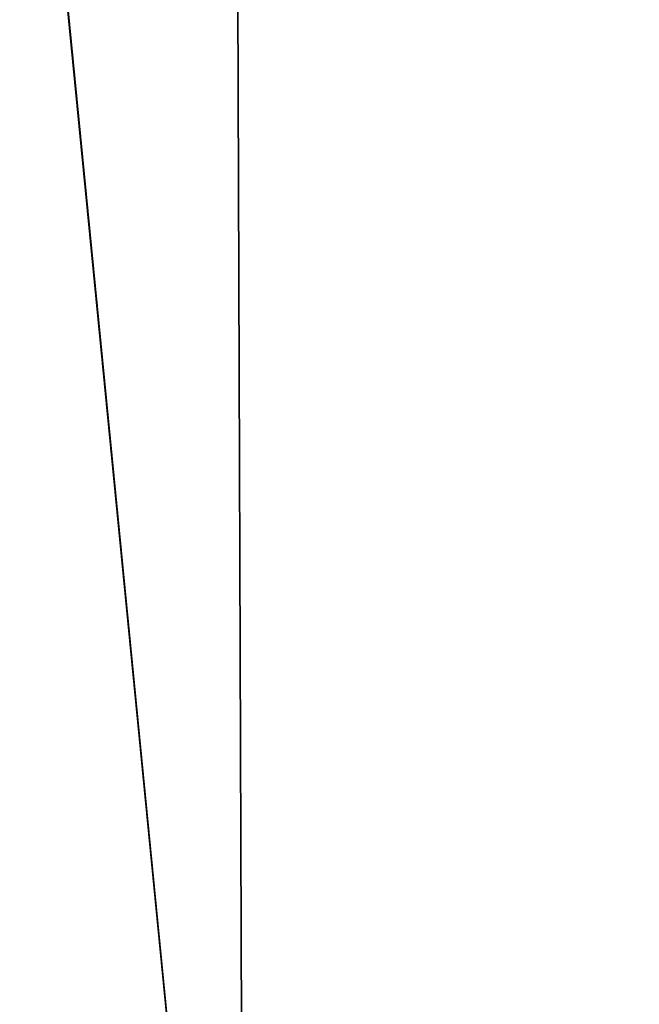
# Model space of a CAD drawing. Header units: millimetres. Extents: x -455 to 455, y -678 to 20.
# Tile 475 of 656: x -2.196 to -2.059, y -40.042 to -39.824. Entities that reach past the tile are written whole.
import ezdxf

# ---------------------------------------------------------------- set-up
doc = ezdxf.new("R2010")
doc.units = ezdxf.units.MM
doc.header["$LTSCALE"] = 65.185185
for name, color, linetype in [('237', 7, 'CONTINUOUS'), ('362', 7, 'CONTINUOUS'), ('450', 7, 'CONTINUOUS'), ('451', 7, 'CONTINUOUS'), ('566', 7, 'CONTINUOUS'), ('568', 7, 'CONTINUOUS')]:
    doc.layers.add(name, color=color, linetype=linetype)

msp = doc.modelspace()

# ---------------------------------------------------------------- linework, layer by layer
at = {"layer": '237', "linetype": 'Continuous'}
for points in [[(-2.02482, -74.85131, -2.96229), (-2.2, -25, -1.35), (-2.63505, -74.85131, -1.35), (-2.02482, -74.85131, -2.96229)], [(-1.87094, -25.60872, -2.45872), (-2.2, -25, -1.35), (-2.02482, -74.85131, -2.96229), (-1.87094, -25.60872, -2.45872)]]:
    msp.add_3dface(points, dxfattribs=at)
at = {"layer": '362', "linetype": 'Continuous'}
for points in [[(-2, -74.7, 19.85), (-2, 0, 19.85), (-4.05718, -6.35378, 19.03358), (-2, -74.7, 19.85)], [(-2, -74.7, 19.85), (-4.05718, -6.35378, 19.03358), (-4.12132, -74.7, 18.97132), (-2, -74.7, 19.85)]]:
    msp.add_3dface(points, dxfattribs=at)
at = {"layer": '450', "linetype": 'Continuous'}
msp.add_3dface([(-2, -41.71041, -6.15), (-2.35355, -41.71041, -6.29645), (-2.30598, -38.59628, -6.15), (-2, -41.71041, -6.15)], dxfattribs=at)
at = {"layer": '451', "linetype": 'Continuous'}
msp.add_3dface([(-2, -41.71041, -6.15), (-2.30598, -38.59628, -6.15), (-1.25, -36.79967, -6.15), (-2, -41.71041, -6.15)], dxfattribs=at)
at = {"layer": '566', "linetype": 'Continuous'}
for points in [[(-2.09344, -12.78906, 15.05), (-1.9099, -11.79276, 15.84277), (-2.63505, -74.85131, 15.05), (-2.09344, -12.78906, 15.05)], [(-2.63505, -74.85131, 15.05), (-1.9099, -11.79276, 15.84277), (-2.02482, -74.85131, 16.66229), (-2.63505, -74.85131, 15.05)]]:
    msp.add_3dface(points, dxfattribs=at)
at = {"layer": '568', "linetype": 'Continuous'}
msp.add_3dface([(-2.63505, -74.85131, 15.05), (-2.32584, -39.4198, 14.79427), (-2.09344, -12.78906, 15.05), (-2.63505, -74.85131, 15.05)], dxfattribs=at)

doc.saveas('drawing.dxf')
